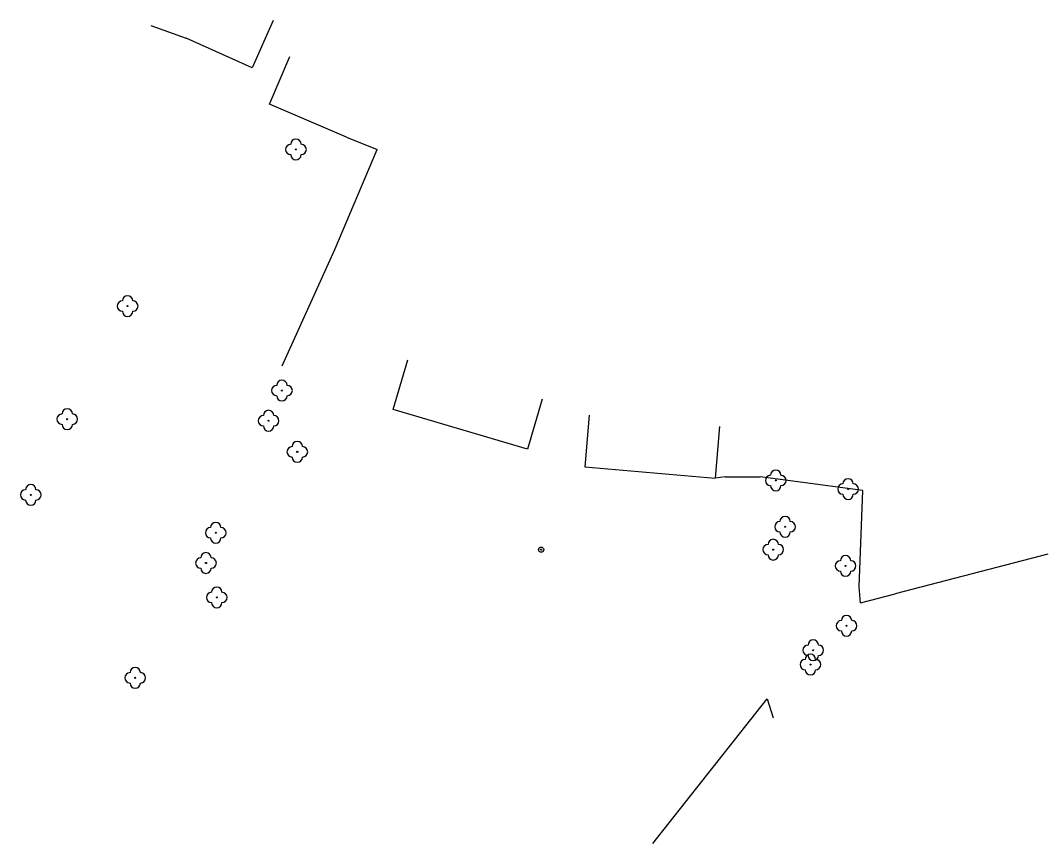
# Model space of a CAD drawing. Extents: x -539244 to -537359, y -1183785 to -1181851.
# Drawn here: x -538173.8 to -538075.4, y -1183655.1 to -1183575.8 of the extents above; entities that cross this region are included whole.
import ezdxf

# ---------------------------------------------------------------- set-up
doc = ezdxf.new("R2010")
doc.units = 0
for name, color, linetype in [('Vrstva 22', 7, 'Continuous'), ('Vrstva 25', 7, 'Continuous'), ('Vrstva 5', 7, 'Continuous'), ('Vrstva 7', 7, 'Continuous'), ('Vrstva 8', 7, 'Continuous')]:
    doc.layers.add(name, color=color, linetype=linetype)

msp = doc.modelspace()

# ---------------------------------------------------------------- linework, layer by layer
at = {"layer": 'Vrstva 22'}
for centre in [(-538147.28, -1183588.21), (-538163.5, -1183603.31), (-538148.63, -1183611.45), (-538169.32, -1183614.21), (-538149.92, -1183614.36), (-538147.15, -1183617.36), (-538101.05, -1183620.12), (-538172.83, -1183621.51), (-538094.08, -1183620.95), (-538100.15, -1183624.58), (-538155.01, -1183625.16), (-538101.29, -1183626.79), (-538155.95, -1183628.08), (-538094.32, -1183628.36), (-538154.91, -1183631.4), (-538094.23, -1183634.13), (-538097.44, -1183636.49), (-538097.71, -1183637.87), (-538162.77, -1183639.15)]:
    msp.add_circle(centre, 0.05, dxfattribs=at)
for centre, start, end in [((-538147.28, -1183587.71), 0, 180), ((-538147.78, -1183588.21), 90, 270), ((-538146.78, -1183588.21), 270, 90), ((-538147.28, -1183588.71), 180, 0), ((-538164, -1183603.31), 90, 270), ((-538163.5, -1183602.81), 0, 180), ((-538163, -1183603.31), 270, 90), ((-538163.5, -1183603.81), 180, 0), ((-538148.63, -1183610.95), 0, 180), ((-538149.13, -1183611.45), 90, 270), ((-538148.13, -1183611.45), 270, 90), ((-538148.63, -1183611.95), 180, 0), ((-538169.82, -1183614.21), 90, 270), ((-538169.32, -1183613.71), 0, 180), ((-538168.82, -1183614.21), 270, 90), ((-538149.92, -1183613.86), 0, 180), ((-538169.32, -1183614.71), 180, 0), ((-538150.42, -1183614.36), 90, 270), ((-538149.42, -1183614.36), 270, 90), ((-538149.92, -1183614.86), 180, 0), ((-538147.15, -1183616.86), 0, 180), ((-538147.65, -1183617.36), 90, 270), ((-538146.65, -1183617.36), 270, 90), ((-538147.15, -1183617.86), 180, 0), ((-538101.55, -1183620.12), 90, 270), ((-538101.05, -1183619.62), 0, 180), ((-538100.55, -1183620.12), 270, 90), ((-538172.83, -1183621.01), 0, 180), ((-538101.05, -1183620.62), 180, 0), ((-538094.58, -1183620.95), 90, 270), ((-538094.08, -1183620.45), 0, 180), ((-538093.58, -1183620.95), 270, 90), ((-538173.33, -1183621.51), 90, 270), ((-538172.33, -1183621.51), 270, 90), ((-538094.08, -1183621.45), 180, 0), ((-538172.83, -1183622.01), 180, 0), ((-538100.15, -1183624.08), 0, 180), ((-538155.01, -1183624.66), 0, 180), ((-538100.65, -1183624.58), 90, 270), ((-538099.65, -1183624.58), 270, 90), ((-538155.51, -1183625.16), 90, 270), ((-538154.51, -1183625.16), 270, 90), ((-538100.15, -1183625.08), 180, 0), ((-538155.01, -1183625.66), 180, 0), ((-538101.79, -1183626.79), 90, 270), ((-538101.29, -1183626.29), 0, 180), ((-538100.79, -1183626.79), 270, 90), ((-538155.95, -1183627.58), 0, 180), ((-538101.29, -1183627.29), 180, 0), ((-538094.32, -1183627.86), 0, 180), ((-538156.45, -1183628.08), 90, 270), ((-538155.45, -1183628.08), 270, 90), ((-538094.82, -1183628.36), 90, 270), ((-538093.82, -1183628.36), 270, 90), ((-538155.95, -1183628.58), 180, 0), ((-538094.32, -1183628.86), 180, 0), ((-538154.91, -1183630.9), 0, 180), ((-538155.41, -1183631.4), 90, 270), ((-538154.41, -1183631.4), 270, 90), ((-538154.91, -1183631.9), 180, 0), ((-538094.23, -1183633.63), 0, 180), ((-538094.73, -1183634.13), 90, 270), ((-538093.73, -1183634.13), 270, 90), ((-538094.23, -1183634.63), 180, 0), ((-538097.94, -1183636.49), 90, 270), ((-538097.44, -1183635.99), 0, 180), ((-538096.94, -1183636.49), 270, 90), ((-538098.21, -1183637.87), 90, 270), ((-538097.71, -1183637.37), 0, 180), ((-538097.44, -1183636.99), 180, 0), ((-538097.21, -1183637.87), 270, 90), ((-538162.77, -1183638.65), 0, 180), ((-538097.71, -1183638.37), 180, 0), ((-538163.27, -1183639.15), 90, 270), ((-538162.27, -1183639.15), 270, 90), ((-538162.77, -1183639.65), 180, 0)]:
    msp.add_arc(centre, 0.5, start, end, dxfattribs=at)
at = {"layer": 'Vrstva 25'}
for radius in [0.25, 0.05]:
    msp.add_circle((-538123.66, -1183626.79), radius, dxfattribs=at)
at = {"layer": 'Vrstva 5'}
for p, q in [((-538137.92, -1183613.28), (-538136.51, -1183608.483)), ((-538123.55, -1183612.293), (-538124.96, -1183617.09)), ((-538124.96, -1183617.09), (-538137.92, -1183613.28)), ((-538119.022, -1183613.838), (-538119.45, -1183618.82)), ((-538106.462, -1183614.918), (-538106.89, -1183619.9)), ((-538119.45, -1183618.82), (-538106.89, -1183619.9))]:
    msp.add_line(p, q, dxfattribs=at)
at = {"layer": 'Vrstva 7'}
for p, q in [((-538149.463, -1183575.768), (-538151.51, -1183580.33)), ((-538151.51, -1183580.33), (-538157.86, -1183577.48)), ((-538149.83, -1183583.84), (-538147.863, -1183579.243)), ((-538142.4, -1183587.02), (-538149.83, -1183583.84)), ((-538143.53, -1183597.87), (-538139.46, -1183588.21)), ((-538148.62, -1183609.08), (-538143.53, -1183597.87)), ((-538105.91, -1183619.77), (-538106.89, -1183619.9)), ((-538092.65, -1183621.09), (-538102.55, -1183619.77)), ((-538093.01, -1183630.38), (-538092.65, -1183621.09)), ((-538074.84, -1183627.23), (-538089.54, -1183631.04)), ((-538092.89, -1183631.93), (-538093.01, -1183630.38)), ((-538112.9, -1183655.13), (-538101.88, -1183641.17)), ((-538101.88, -1183641.17), (-538101.31, -1183643))]:
    msp.add_line(p, q, dxfattribs=at)
at = {"layer": 'Vrstva 8'}
for p, q in [((-538161.28, -1183576.25), (-538157.86, -1183577.48)), ((-538142.4, -1183587.02), (-538139.46, -1183588.21)), ((-538105.91, -1183619.77), (-538102.55, -1183619.77)), ((-538092.89, -1183631.93), (-538089.54, -1183631.04))]:
    msp.add_line(p, q, dxfattribs=at)

doc.saveas('drawing.dxf')
